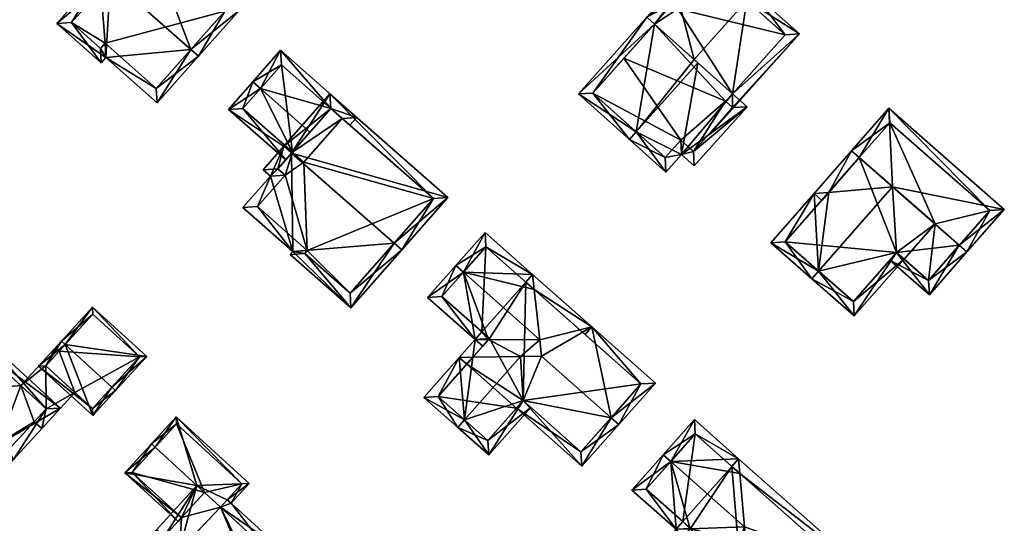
# Model space of a CAD drawing. Header units: inches. Extents: x 2685601 to 2690022, y 1235992 to 1239010.
# Tile 353 of 390: x 2689695 to 2689791, y 1237735 to 1237784. Entities that reach past the tile are written whole.
import ezdxf

# ---------------------------------------------------------------- set-up
doc = ezdxf.new("R2010")
doc.units = ezdxf.units.IN
doc.header["$MEASUREMENT"] = 0
doc.layers.add('Gebaeude Einzelhaus', color=10, linetype='Continuous')

msp = doc.modelspace()

# ---------------------------------------------------------------- meshes
at = {"layer": 'Gebaeude Einzelhaus'}
mesh = msp.add_polyface(dxfattribs=at)
corners = [(2689698.454, 1237783.87, 509.07), (2689702.796, 1237780.016, 509.07), (2689703.249, 1237780.526, 509.54), (2689711.548, 1237781.314, 513.747), (2689708.249, 1237776.09, 509.54), (2689703.701, 1237788.278, 513.747), (2689712.296, 1237780.651, 513.747), (2689702.954, 1237788.941, 513.747), (2689716.285, 1237785.146, 509.07), (2689706.943, 1237793.436, 509.07), (2689702.713, 1237781.428, 509.76), (2689699.865, 1237783.954, 509.76), (2689708.165, 1237777.501, 510.229), (2689703.165, 1237781.938, 510.229), (2689714.874, 1237785.063, 509.847), (2689707.026, 1237792.025, 509.849), (2689714.874, 1237785.063, 503.55), (2689707.026, 1237792.025, 503.55), (2689707.026, 1237792.025, 509.178), (2689702.74, 1237787.194, 509.339), (2689699.865, 1237783.954, 503.55), (2689705.063, 1237789.812, 511.218), (2689706.798, 1237791.768, 509.415), (2689706.798, 1237791.768, 503.55), (2689702.74, 1237787.194, 503.55), (2689702.713, 1237781.428, 503.55), (2689703.165, 1237781.938, 503.55), (2689708.165, 1237777.501, 503.55)]
mesh.append_faces([[corners[k] for k in face] for face in [(5, 11, 7), (15, 5, 7), (7, 11, 0), (14, 15, 9), (9, 15, 7), (8, 14, 9), (12, 3, 6), (6, 3, 14), (6, 14, 8), (4, 12, 6), (13, 12, 2), (10, 13, 2), (2, 12, 4), (11, 10, 1), (0, 11, 1), (1, 10, 2), (3, 9, 5), (5, 9, 7), (6, 8, 3), (3, 8, 9), (0, 5, 7), (3, 4, 6), (0, 2, 5), (5, 2, 3), (3, 2, 4), (0, 1, 2)]], dxfattribs={"color": 13})
mesh.append_faces([[corners[k] for k in face] for face in [(16, 23, 17), (16, 24, 23), (16, 26, 24), (24, 26, 20), (20, 26, 25), (16, 27, 26), (14, 27, 16), (14, 12, 27), (14, 3, 12), (12, 13, 27), (27, 13, 26), (13, 10, 26), (26, 10, 25), (10, 11, 25), (25, 11, 20), (20, 19, 24), (22, 18, 23), (23, 18, 17), (21, 15, 22), (22, 15, 18), (19, 5, 21), (21, 5, 15), (20, 11, 19), (19, 11, 5), (16, 18, 14), (14, 18, 15), (16, 17, 18)]], dxfattribs={"color": 41})
mesh = msp.add_polyface(dxfattribs=at)
corners = [(2689755.136, 1237773.246, 515.074), (2689749.464, 1237776.97, 512.041), (2689754.47, 1237772.5, 515.074), (2689756.907, 1237783.802, 512.493), (2689756.16, 1237784.469, 512.041), (2689760.805, 1237780.321, 514.856), (2689761.166, 1237779.999, 515.074), (2689758.033, 1237769.319, 513.009), (2689759.569, 1237771.039, 513.011), (2689765.965, 1237775.714, 512.293), (2689760.805, 1237769.934, 512.293), (2689764.534, 1237776.992, 513.122), (2689757.953, 1237770.73, 513.442), (2689759.489, 1237772.451, 513.443), (2689760.725, 1237771.346, 512.726), (2689764.555, 1237775.635, 512.725), (2689763.868, 1237776.246, 513.122), (2689750.876, 1237777.05, 512.493), (2689759.121, 1237786.72, 512.361), (2689758.593, 1237787.193, 512.041), (2689765.961, 1237786.096, 514.856), (2689762.513, 1237790.516, 512.361), (2689766.628, 1237786.843, 514.856), (2689764.534, 1237776.992, 512.51), (2689764.555, 1237775.635, 512.079), (2689763.868, 1237776.246, 512.51), (2689771.101, 1237782.846, 512.041), (2689762.298, 1237772.986, 512.041), (2689762.238, 1237773.04, 512.079), (2689769.69, 1237782.766, 512.51), (2689762.593, 1237789.105, 512.813), (2689759.201, 1237785.308, 512.813), (2689758.673, 1237785.78, 512.493), (2689753.924, 1237780.463, 505.397), (2689756.907, 1237783.802, 505.397), (2689750.876, 1237777.05, 505.397), (2689757.953, 1237770.73, 505.397), (2689759.489, 1237772.451, 505.397), (2689760.725, 1237771.346, 505.397), (2689764.555, 1237775.635, 505.397), (2689763.868, 1237776.246, 505.397), (2689764.534, 1237776.992, 505.397), (2689769.69, 1237782.766, 505.397), (2689762.593, 1237789.105, 505.397), (2689759.201, 1237785.308, 505.397), (2689758.673, 1237785.78, 505.397)]
mesh.append_faces([[corners[k] for k in face] for face in [(18, 32, 19), (19, 32, 4), (4, 32, 3), (18, 31, 32), (21, 30, 18), (18, 30, 31), (21, 22, 30), (30, 22, 20), (26, 29, 22), (22, 29, 20), (26, 23, 29), (28, 24, 27), (27, 24, 26), (26, 24, 23), (23, 24, 25), (20, 26, 22), (26, 24, 27), (27, 24, 28), (20, 23, 26), (26, 23, 24), (24, 23, 25), (20, 5, 23), (21, 20, 22), (21, 18, 20), (20, 18, 5), (5, 18, 3), (3, 18, 4), (4, 18, 19), (4, 17, 1), (1, 17, 2), (2, 17, 0), (4, 3, 17), (9, 15, 11), (11, 15, 16), (8, 14, 10), (10, 14, 9), (9, 14, 15), (8, 13, 14), (2, 12, 7), (7, 12, 8), (8, 12, 13), (2, 0, 12), (0, 8, 6), (6, 8, 11), (11, 8, 9), (9, 8, 10), (2, 7, 0), (0, 7, 8), (3, 0, 5), (5, 0, 6), (4, 1, 3), (3, 1, 0), (0, 1, 2)]], dxfattribs={"color": 13})
mesh.append_faces([[corners[k] for k in face] for face in [(41, 44, 42), (42, 44, 43), (41, 34, 44), (44, 34, 45), (34, 32, 45), (34, 3, 32), (32, 44, 45), (32, 31, 44), (31, 30, 44), (44, 30, 43), (20, 43, 30), (20, 42, 43), (20, 29, 42), (23, 42, 29), (23, 41, 42), (40, 34, 41), (40, 33, 34), (40, 37, 33), (33, 37, 35), (35, 37, 36), (39, 38, 40), (40, 38, 37), (5, 6, 23), (23, 6, 11), (23, 40, 41), (23, 25, 40), (23, 11, 25), (25, 11, 16), (24, 25, 15), (15, 25, 16), (24, 40, 25), (24, 39, 40), (14, 24, 15), (14, 38, 24), (24, 38, 39), (14, 37, 38), (14, 13, 37), (13, 12, 37), (37, 12, 36), (0, 36, 12), (0, 17, 36), (36, 17, 35), (17, 33, 35), (17, 3, 33), (33, 3, 34)]], dxfattribs={"color": 41})
mesh = msp.add_polyface(dxfattribs=at)
corners = [(2689718.358, 1237777.494, 511.598), (2689723.211, 1237773.224, 511.598), (2689725.258, 1237775.556, 509.496), (2689727.781, 1237774.669, 508.818), (2689726.369, 1237774.578, 509.495), (2689720.318, 1237781.235, 508.818), (2689727.12, 1237773.918, 509.496), (2689717.608, 1237778.154, 511.598), (2689721.498, 1237771.273, 509.591), (2689715.231, 1237775.454, 508.818), (2689720.838, 1237770.522, 508.818), (2689720.408, 1237779.824, 509.496), (2689716.643, 1237775.544, 509.591), (2689726.369, 1237774.578, 503.52), (2689720.408, 1237779.824, 503.52), (2689716.643, 1237775.544, 503.52), (2689721.498, 1237771.273, 503.52), (2689722.605, 1237770.299, 503.52)]
mesh.append_faces([[corners[k] for k in face] for face in [(7, 12, 9), (9, 12, 10), (10, 12, 8), (7, 0, 12), (7, 11, 0), (2, 3, 4), (4, 3, 6), (7, 5, 11), (11, 5, 2), (2, 5, 3), (0, 8, 1), (7, 9, 0), (0, 9, 8), (8, 9, 10), (0, 5, 7), (3, 4, 6), (0, 2, 5), (5, 2, 3), (3, 2, 4), (0, 1, 2)]], dxfattribs={"color": 13})
mesh.append_faces([[corners[k] for k in face] for face in [(13, 16, 14), (14, 16, 15), (13, 17, 16), (8, 12, 16), (16, 12, 15), (0, 11, 12), (12, 11, 15), (15, 11, 14), (2, 14, 11), (4, 13, 2), (2, 13, 14)]], dxfattribs={"color": 41})
mesh = msp.add_polyface(dxfattribs=at)
corners = [(2689721.535, 1237761.555, 509.812), (2689721.283, 1237761.269, 509.574), (2689727.218, 1237756.046, 509.574), (2689721.416, 1237771.18, 514.252), (2689736.699, 1237766.823, 509.574), (2689725.168, 1237776.968, 509.575), (2689731.441, 1237762.36, 514.252), (2689732.191, 1237761.7, 514.252), (2689720.661, 1237771.845, 514.252), (2689718.639, 1237769.548, 512.351), (2689719.356, 1237768.916, 512.351), (2689716.656, 1237765.848, 509.812), (2689722.695, 1237761.358, 510.196), (2689727.128, 1237757.458, 510.196), (2689735.288, 1237766.733, 510.259), (2689725.258, 1237775.556, 510.26), (2689720.056, 1237769.631, 512.972), (2689720.768, 1237769.006, 512.972), (2689718.068, 1237765.938, 510.433), (2689722.948, 1237761.644, 510.433), (2689726.369, 1237774.578, 509.495), (2689725.258, 1237775.556, 509.496), (2689735.288, 1237766.733, 503.52), (2689726.369, 1237774.578, 503.52), (2689721.498, 1237771.273, 509.591), (2689720.056, 1237769.631, 503.52), (2689723.211, 1237773.224, 511.598), (2689721.498, 1237771.273, 503.52), (2689720.768, 1237769.006, 503.52), (2689718.068, 1237765.938, 503.52), (2689722.948, 1237761.644, 503.52), (2689722.695, 1237761.358, 503.52), (2689727.128, 1237757.458, 503.52), (2689722.605, 1237770.299, 503.52)]
mesh.append_faces([[corners[k] for k in face] for face in [(0, 19, 12), (10, 18, 11), (11, 18, 0), (0, 18, 19), (10, 17, 18), (8, 16, 9), (9, 16, 10), (10, 16, 17), (8, 3, 16), (5, 15, 8), (8, 15, 3), (7, 14, 4), (4, 14, 5), (5, 14, 15), (7, 6, 14), (12, 1, 0), (7, 13, 6), (7, 2, 13), (13, 2, 12), (12, 2, 1), (6, 2, 7), (3, 0, 6), (6, 0, 2), (8, 10, 3), (3, 10, 0), (0, 10, 11), (8, 9, 10), (3, 5, 8), (7, 4, 6), (6, 4, 3), (3, 4, 5), (0, 1, 2)]], dxfattribs={"color": 13})
mesh.append_faces([[corners[k] for k in face] for face in [(22, 33, 23), (33, 28, 27), (27, 28, 25), (22, 30, 33), (33, 30, 28), (28, 30, 29), (22, 32, 30), (30, 32, 31), (14, 13, 22), (22, 13, 32), (14, 6, 13), (13, 12, 32), (32, 12, 31), (12, 30, 31), (12, 19, 30), (19, 18, 30), (30, 18, 29), (18, 28, 29), (18, 17, 28), (17, 16, 28), (28, 16, 25), (25, 24, 27), (26, 15, 21), (24, 3, 26), (26, 3, 15), (25, 16, 24), (24, 16, 3), (20, 22, 23), (20, 14, 22), (20, 15, 14), (20, 21, 15)]], dxfattribs={"color": 41})
mesh = msp.add_polyface(dxfattribs=at)
corners = [(2689772.972, 1237759.63, 513.683), (2689768.299, 1237762.4, 511.282), (2689772.313, 1237758.878, 513.683), (2689772.518, 1237767.209, 511.282), (2689773.957, 1237767.334, 511.731), (2689780.211, 1237767.88, 513.683), (2689776.198, 1237771.401, 511.282), (2689776.948, 1237770.743, 511.731), (2689780.595, 1237761.451, 511.712), (2689776.459, 1237755.24, 511.282), (2689781.338, 1237760.799, 511.282), (2689769.71, 1237762.493, 511.731), (2689776.366, 1237756.651, 511.718), (2689780.586, 1237761.459, 511.717), (2689776.948, 1237770.743, 513.683), (2689779.849, 1237775.564, 511.282), (2689776.198, 1237771.401, 513.683), (2689791.135, 1237765.66, 511.282), (2689786.733, 1237762.158, 513.682), (2689787.484, 1237761.498, 513.683), (2689779.927, 1237760.708, 511.282), (2689780.586, 1237761.459, 511.712), (2689783.804, 1237757.305, 511.282), (2689773.269, 1237766.55, 511.282), (2689789.724, 1237765.568, 511.716), (2689779.941, 1237774.153, 511.716), (2689783.711, 1237758.716, 511.712), (2689776.948, 1237770.743, 503.642), (2689769.71, 1237762.493, 503.642), (2689776.366, 1237756.651, 503.642), (2689780.586, 1237761.459, 503.642), (2689781.338, 1237760.799, 503.642), (2689784.358, 1237764.241, 503.642), (2689783.711, 1237758.716, 503.642), (2689789.724, 1237765.568, 503.642), (2689779.941, 1237774.153, 503.642)]
mesh.append_faces([[corners[k] for k in face] for face in [(8, 20, 21), (8, 26, 20), (20, 26, 22), (22, 26, 19), (19, 26, 18), (16, 4, 3), (3, 4, 23), (16, 14, 4), (15, 25, 16), (16, 25, 14), (17, 24, 15), (15, 24, 25), (17, 19, 24), (24, 19, 18), (4, 3, 23), (14, 16, 4), (4, 16, 3), (5, 14, 4), (18, 22, 19), (18, 8, 22), (22, 8, 20), (20, 8, 21), (18, 5, 8), (17, 18, 19), (17, 5, 18), (17, 15, 5), (5, 15, 14), (14, 15, 16), (2, 12, 9), (9, 12, 10), (10, 12, 8), (8, 12, 13), (2, 0, 12), (3, 11, 1), (1, 11, 2), (2, 11, 0), (3, 4, 11), (3, 6, 4), (4, 6, 7), (0, 8, 5), (2, 9, 0), (0, 9, 8), (8, 9, 10), (3, 4, 6), (6, 4, 7), (3, 0, 4), (4, 0, 5), (3, 1, 0), (0, 1, 2)]], dxfattribs={"color": 13})
mesh.append_faces([[corners[k] for k in face] for face in [(31, 32, 33), (33, 32, 34), (34, 32, 35), (35, 32, 27), (14, 7, 4), (14, 25, 7), (7, 25, 27), (27, 25, 35), (25, 24, 35), (35, 24, 34), (18, 34, 24), (18, 33, 34), (18, 26, 33), (8, 10, 26), (26, 10, 33), (33, 10, 31), (30, 32, 31), (30, 27, 32), (30, 28, 27), (30, 29, 28), (21, 8, 13), (21, 10, 8), (21, 30, 10), (10, 30, 31), (12, 21, 13), (12, 29, 21), (21, 29, 30), (12, 28, 29), (0, 11, 12), (12, 11, 28), (4, 28, 11), (4, 27, 28), (4, 7, 27)]], dxfattribs={"color": 41})
mesh = msp.add_polyface(dxfattribs=at)
corners = [(2689737.798, 1237751.169, 509.433), (2689738.546, 1237750.507, 509.433), (2689739.153, 1237751.192, 509.879), (2689744.072, 1237746.951, 509.92), (2689743.407, 1237746.204, 509.433), (2689749.804, 1237740.541, 509.433), (2689744.07, 1237746.953, 509.92), (2689752.665, 1237745.282, 512.087), (2689753.414, 1237744.619, 512.087), (2689745.859, 1237751.308, 512.087), (2689743.815, 1237751.273, 511.414), (2689750.785, 1237754.168, 509.433), (2689744.991, 1237759.296, 509.433), (2689745.151, 1237757.82, 509.923), (2689745.686, 1237752.904, 511.557), (2689756.998, 1237748.668, 509.433), (2689739.359, 1237752.934, 509.433), (2689740.689, 1237752.927, 509.88), (2689740.022, 1237753.681, 509.433), (2689740.77, 1237753.019, 509.88), (2689744.329, 1237758.548, 509.433), (2689749.718, 1237741.953, 509.92), (2689755.586, 1237748.581, 509.924), (2689750.122, 1237753.419, 509.924), (2689740.77, 1237753.019, 509.879), (2689740.701, 1237741.639, 509.433), (2689744.819, 1237746.29, 509.433), (2689738.328, 1237745.075, 511.414), (2689737.665, 1237744.326, 511.414), (2689734.344, 1237747.268, 509.433), (2689735.755, 1237747.354, 509.879), (2689740.615, 1237743.05, 509.921), (2689744.07, 1237746.953, 509.922), (2689738.219, 1237759.513, 511.557), (2689734.705, 1237757.053, 509.433), (2689737.47, 1237760.176, 511.557), (2689740.107, 1237752.271, 509.433), (2689740.339, 1237763.415, 509.433), (2689736.116, 1237757.139, 509.942), (2689740.77, 1237753.019, 509.942), (2689740.425, 1237762.004, 509.924), (2689740.77, 1237753.019, 503.177), (2689740.022, 1237753.681, 503.177), (2689738.546, 1237750.507, 503.177), (2689743.407, 1237746.204, 503.177), (2689744.07, 1237746.953, 503.177), (2689749.718, 1237741.953, 503.177), (2689755.586, 1237748.581, 503.177), (2689744.329, 1237758.548, 503.177), (2689735.755, 1237747.354, 503.177), (2689740.615, 1237743.05, 503.177), (2689740.425, 1237762.004, 503.177), (2689736.116, 1237757.139, 503.177)]
mesh.append_faces([[corners[k] for k in face] for face in [(12, 40, 37), (37, 40, 35), (35, 40, 33), (12, 13, 40), (16, 17, 36), (16, 39, 17), (35, 38, 34), (34, 38, 16), (16, 38, 39), (35, 33, 38), (13, 33, 14), (33, 37, 35), (13, 12, 33), (33, 12, 37), (33, 17, 14), (33, 16, 17), (17, 16, 36), (35, 34, 33), (33, 34, 16), (28, 31, 25), (25, 31, 26), (26, 31, 3), (3, 31, 32), (28, 27, 31), (0, 30, 29), (29, 30, 28), (28, 30, 27), (0, 2, 30), (2, 27, 10), (27, 29, 28), (2, 0, 27), (27, 0, 29), (27, 3, 10), (28, 25, 27), (27, 25, 3), (3, 25, 26), (0, 2, 1), (16, 2, 0), (16, 17, 2), (16, 18, 17), (17, 18, 24), (12, 13, 20), (11, 13, 12), (11, 23, 13), (15, 22, 11), (11, 22, 23), (15, 8, 22), (22, 8, 7), (5, 21, 8), (8, 21, 7), (5, 4, 21), (21, 4, 3), (3, 4, 6), (12, 20, 13), (16, 17, 18), (18, 17, 19), (17, 10, 14), (14, 10, 9), (16, 2, 17), (17, 2, 10), (16, 0, 2), (11, 7, 15), (15, 7, 8), (11, 9, 7), (11, 14, 9), (11, 13, 14), (11, 12, 13), (3, 9, 10), (3, 7, 9), (3, 5, 7), (7, 5, 8), (6, 4, 3), (3, 4, 5), (0, 1, 2)]], dxfattribs={"color": 13})
mesh.append_faces([[corners[k] for k in face] for face in [(48, 42, 51), (51, 42, 52), (39, 19, 17), (38, 18, 39), (39, 18, 19), (38, 52, 18), (18, 52, 42), (33, 40, 38), (38, 40, 52), (52, 40, 51), (13, 20, 40), (40, 20, 51), (51, 20, 48), (43, 44, 49), (49, 44, 50), (32, 6, 3), (31, 4, 32), (32, 4, 6), (31, 50, 4), (4, 50, 44), (27, 30, 31), (31, 30, 50), (50, 30, 49), (2, 1, 30), (30, 1, 49), (49, 1, 43), (41, 45, 43), (43, 45, 44), (45, 47, 46), (41, 48, 45), (45, 48, 47), (41, 42, 48), (23, 48, 13), (13, 48, 20), (23, 47, 48), (23, 22, 47), (7, 47, 22), (7, 46, 47), (7, 21, 46), (3, 46, 21), (3, 45, 46), (3, 6, 45), (4, 45, 6), (4, 44, 45), (24, 41, 17), (17, 41, 2), (2, 41, 1), (1, 41, 43), (42, 41, 18), (18, 41, 24)]], dxfattribs={"color": 41})
mesh = msp.add_polyface(dxfattribs=at)
corners = [(2689681.804, 1237756.465, 513.414), (2689680.294, 1237756.295, 512.703), (2689681.658, 1237755.046, 512.703), (2689681.066, 1237757.14, 513.414), (2689686.531, 1237748.23, 511.62), (2689678.689, 1237751.8, 509.968), (2689687.497, 1237749.286, 512.51), (2689689.019, 1237749.866, 513.414), (2689685.412, 1237747.005, 510.589), (2689685.276, 1237745.774, 509.968), (2689685.951, 1237746.512, 510.589), (2689688.037, 1237748.793, 512.51), (2689690.988, 1237752.019, 511.558), (2689693.579, 1237754.851, 509.118), (2689688.166, 1237759.801, 509.118), (2689687.143, 1237759.423, 509.733), (2689687.797, 1237760.139, 509.118), (2689684.971, 1237761.409, 509.735), (2689692.166, 1237754.789, 509.753), (2689690.25, 1237752.694, 511.558), (2689685.689, 1237760.713, 509.754), (2689681.706, 1237756.358, 513.324), (2689683.07, 1237755.109, 513.323), (2689680.101, 1237751.863, 510.589), (2689686.533, 1237748.23, 513.413), (2689692.654, 1237742.631, 513.414), (2689690.988, 1237752.019, 509.748), (2689686.531, 1237748.23, 513.414), (2689698.805, 1237746.223, 509.118), (2689694.214, 1237741.204, 513.414), (2689691.123, 1237753.25, 509.118), (2689690.448, 1237752.513, 509.748), (2689692.818, 1237742.81, 513.261), (2689693.64, 1237742.059, 513.26), (2689697.393, 1237746.16, 509.748), (2689692.881, 1237741.398, 512.956), (2689693.704, 1237740.646, 512.956), (2689686.533, 1237748.23, 513.414), (2689685.412, 1237747.005, 512.405), (2689687.279, 1237739.863, 509.968), (2689682.705, 1237744.045, 509.968), (2689688.619, 1237736.738, 509.118), (2689686.333, 1237738.829, 509.118), (2689688.556, 1237738.15, 509.724), (2689684.118, 1237744.108, 510.576), (2689686.15, 1237746.33, 512.405), (2689687.745, 1237738.891, 509.724), (2689688.693, 1237739.925, 510.576), (2689690.988, 1237752.019, 501.619), (2689690.448, 1237752.513, 501.619), (2689690.25, 1237752.694, 501.619), (2689692.166, 1237754.789, 501.619), (2689687.123, 1237759.401, 509.719), (2689687.123, 1237759.401, 501.619), (2689685.689, 1237760.713, 509.719), (2689683.371, 1237758.178, 507.759), (2689681.706, 1237756.358, 501.619), (2689683.371, 1237758.178, 501.619), (2689683.07, 1237755.109, 501.619), (2689680.101, 1237751.863, 501.619), (2689685.951, 1237746.512, 501.619), (2689687.071, 1237747.736, 501.619), (2689685.689, 1237760.713, 501.619), (2689692.654, 1237742.631, 501.619), (2689692.818, 1237742.81, 501.619), (2689693.64, 1237742.059, 501.619), (2689696.234, 1237744.893, 507.348), (2689696.234, 1237744.893, 501.619), (2689697.393, 1237746.16, 507.316), (2689694.917, 1237748.425, 507.316), (2689694.917, 1237748.425, 501.619), (2689697.393, 1237746.16, 501.619), (2689686.15, 1237746.33, 501.619), (2689684.118, 1237744.108, 501.619), (2689688.693, 1237739.925, 501.619), (2689687.745, 1237738.891, 501.619), (2689688.556, 1237738.15, 501.619)]
mesh.append_faces([[corners[k] for k in face] for face in [(46, 43, 41), (41, 43, 35), (42, 46, 41), (47, 46, 39), (44, 47, 39), (39, 46, 42), (40, 44, 39), (45, 44, 38), (38, 44, 40), (35, 43, 25), (29, 35, 25), (36, 35, 29), (25, 39, 35), (35, 39, 41), (41, 39, 42), (25, 38, 39), (39, 38, 40), (25, 37, 38), (36, 29, 35), (35, 29, 25), (30, 26, 31), (29, 34, 28), (28, 34, 30), (30, 34, 26), (25, 33, 29), (29, 33, 34), (25, 32, 33), (26, 30, 31), (26, 28, 30), (26, 25, 28), (28, 25, 29), (24, 6, 27), (26, 11, 25), (25, 11, 24), (24, 11, 6), (9, 8, 10), (2, 23, 5), (5, 23, 9), (9, 23, 8), (2, 22, 23), (3, 21, 1), (1, 21, 2), (2, 21, 22), (3, 0, 21), (14, 15, 16), (15, 20, 17), (17, 20, 3), (3, 20, 0), (13, 18, 14), (14, 18, 15), (15, 18, 20), (13, 12, 18), (18, 12, 19), (12, 0, 7), (0, 17, 3), (12, 15, 0), (0, 15, 17), (12, 14, 15), (15, 14, 16), (12, 13, 14), (7, 6, 11), (8, 9, 10), (4, 5, 8), (8, 5, 9), (0, 2, 7), (7, 2, 6), (6, 2, 4), (4, 2, 5), (3, 1, 0), (0, 1, 2)]], dxfattribs={"color": 13})
mesh.append_faces([[corners[k] for k in face] for face in [(63, 72, 61), (61, 72, 60), (76, 74, 63), (63, 74, 72), (72, 74, 73), (76, 75, 74), (4, 38, 37), (4, 8, 38), (25, 43, 63), (63, 43, 76), (43, 46, 76), (76, 46, 75), (46, 74, 75), (46, 47, 74), (47, 44, 74), (74, 44, 73), (44, 72, 73), (44, 45, 72), (38, 10, 45), (45, 10, 72), (72, 10, 60), (38, 8, 10), (61, 64, 63), (64, 67, 65), (48, 70, 61), (61, 70, 64), (64, 70, 67), (67, 70, 71), (48, 69, 70), (69, 34, 68), (48, 26, 69), (69, 26, 34), (34, 66, 68), (66, 65, 67), (34, 33, 66), (66, 33, 65), (33, 64, 65), (33, 32, 64), (32, 63, 64), (32, 25, 63), (6, 4, 27), (59, 61, 60), (61, 49, 48), (61, 50, 49), (50, 53, 51), (53, 57, 62), (59, 58, 61), (61, 58, 50), (50, 58, 53), (53, 58, 57), (57, 58, 56), (12, 11, 26), (12, 7, 11), (8, 60, 10), (23, 59, 8), (8, 59, 60), (23, 58, 59), (23, 22, 58), (22, 56, 58), (22, 21, 56), (56, 55, 57), (55, 20, 54), (55, 0, 20), (56, 21, 55), (55, 21, 0), (20, 52, 54), (52, 51, 53), (20, 18, 52), (52, 18, 51), (18, 50, 51), (18, 19, 50), (26, 19, 12), (26, 50, 19), (26, 49, 50), (26, 48, 49)]], dxfattribs={"color": 41})
mesh = msp.add_polyface(dxfattribs=at)
corners = [(2689699.273, 1237752.446, 509.876), (2689701.949, 1237756.113, 506.968), (2689698.904, 1237752.784, 509.876), (2689707.245, 1237751.269, 506.968), (2689703.831, 1237748.277, 509.876), (2689704.2, 1237747.94, 509.876), (2689696.656, 1237750.326, 507.474), (2689701.953, 1237745.483, 507.474), (2689706.539, 1237751.238, 507.29), (2689701.98, 1237755.406, 507.291), (2689697.363, 1237750.358, 507.835), (2689701.921, 1237746.189, 507.834), (2689701.98, 1237755.406, 501.619), (2689706.539, 1237751.238, 501.619), (2689698.675, 1237751.792, 507.222), (2689698.675, 1237751.792, 501.619), (2689697.363, 1237750.358, 507.258), (2689700.208, 1237747.756, 507.259), (2689701.921, 1237746.189, 501.619), (2689700.208, 1237747.756, 501.619), (2689697.363, 1237750.358, 501.619)]
mesh.append_faces([[corners[k] for k in face] for face in [(11, 4, 5), (5, 4, 8), (7, 11, 5), (10, 11, 6), (6, 11, 7), (0, 10, 2), (9, 0, 2), (2, 10, 6), (8, 9, 1), (1, 9, 2), (5, 8, 3), (3, 8, 1), (0, 7, 4), (4, 7, 5), (2, 6, 0), (0, 6, 7), (3, 4, 5), (3, 0, 4), (3, 1, 0), (0, 1, 2)]], dxfattribs={"color": 13})
mesh.append_faces([[corners[k] for k in face] for face in [(13, 15, 12), (13, 19, 15), (15, 19, 20), (13, 18, 19), (8, 18, 13), (8, 11, 18), (8, 4, 11), (18, 17, 19), (17, 10, 16), (18, 11, 17), (17, 11, 10), (10, 14, 16), (14, 12, 15), (14, 9, 12), (10, 0, 14), (14, 0, 9), (9, 8, 12), (12, 8, 13)]], dxfattribs={"color": 41})
mesh = msp.add_polyface(dxfattribs=at)
corners = [(2689697.393, 1237746.16, 507.316), (2689700.208, 1237747.756, 507.259), (2689697.363, 1237750.358, 507.258), (2689696.971, 1237744.218, 507.348), (2689698.306, 1237752.13, 507.222), (2689698.675, 1237751.792, 507.222), (2689694.917, 1237748.425, 507.316), (2689696.234, 1237744.893, 507.348), (2689698.306, 1237752.13, 501.619), (2689698.675, 1237751.792, 501.619), (2689694.917, 1237748.425, 501.619), (2689696.234, 1237744.893, 501.619), (2689696.971, 1237744.218, 501.619), (2689700.208, 1237747.756, 501.619), (2689697.363, 1237750.358, 501.619), (2689697.393, 1237746.16, 501.619)]
mesh.append_faces([[corners[k] for k in face] for face in [(3, 0, 7), (0, 2, 6), (6, 2, 4), (4, 2, 5), (3, 1, 0), (0, 1, 2)]], dxfattribs={"color": 13})
mesh.append_faces([[corners[k] for k in face] for face in [(15, 12, 11), (15, 13, 12), (8, 14, 10), (10, 14, 15), (15, 14, 13), (8, 9, 14), (12, 1, 3), (12, 13, 1), (12, 3, 11), (11, 3, 7), (8, 10, 4), (4, 10, 6), (8, 5, 9), (8, 4, 5)]], dxfattribs={"color": 41})
mesh = msp.add_polyface(dxfattribs=at)
corners = [(2689708.062, 1237742.391, 509.023), (2689707.694, 1237742.728, 509.023), (2689705.1, 1237739.893, 506.748), (2689710.636, 1237735.507, 507.044), (2689710.299, 1237735.139, 506.748), (2689712.154, 1237738.647, 509.021), (2689712.878, 1237737.958, 509.01), (2689714.463, 1237736.536, 509.021), (2689714.449, 1237736.521, 509.01), (2689714.831, 1237736.199, 509.022), (2689714.818, 1237736.184, 509.01), (2689710.12, 1237745.381, 506.702), (2689717.258, 1237738.853, 506.702), (2689715.124, 1237737.259, 508.391), (2689715.492, 1237736.922, 508.391), (2689705.806, 1237739.924, 507.044), (2689716.551, 1237738.821, 507.025), (2689710.151, 1237744.675, 507.025), (2689714.449, 1237736.521, 501.293), (2689716.551, 1237738.821, 501.293), (2689710.151, 1237744.675, 501.293), (2689705.806, 1237739.924, 501.293), (2689710.636, 1237735.507, 501.293), (2689712.878, 1237737.958, 501.293)]
mesh.append_faces([[corners[k] for k in face] for face in [(11, 17, 1), (1, 17, 0), (12, 16, 11), (11, 16, 17), (12, 14, 16), (16, 14, 13), (0, 15, 1), (1, 15, 2), (2, 15, 4), (4, 15, 3), (9, 8, 7), (9, 10, 8), (12, 13, 14), (12, 5, 13), (13, 5, 7), (12, 11, 5), (5, 11, 0), (0, 11, 1), (7, 8, 9), (9, 8, 10), (5, 6, 7), (7, 6, 8), (5, 3, 6), (0, 2, 5), (5, 2, 3), (3, 2, 4), (0, 1, 2)]], dxfattribs={"color": 13})
mesh.append_faces([[corners[k] for k in face] for face in [(19, 23, 20), (20, 23, 21), (21, 23, 22), (19, 18, 23), (21, 22, 15), (15, 22, 3), (0, 17, 15), (15, 17, 21), (21, 17, 20), (17, 16, 20), (20, 16, 19), (8, 13, 7), (8, 18, 13), (13, 18, 16), (16, 18, 19)]], dxfattribs={"color": 41})
mesh = msp.add_polyface(dxfattribs=at)
corners = [(2689759.027, 1237734.362, 508.674), (2689757.803, 1237732.978, 508.674), (2689759.181, 1237733.027, 509.151), (2689760.403, 1237734.408, 509.152), (2689765.238, 1237733.244, 511.248), (2689765.723, 1237734.586, 510.997), (2689765.838, 1237733.266, 511.456), (2689759.691, 1237735.11, 508.674), (2689760.439, 1237734.448, 509.152), (2689765.266, 1237739.823, 509.176), (2689765.141, 1237741.268, 508.674), (2689764.479, 1237740.52, 508.674), (2689777.424, 1237730.395, 508.674), (2689773.01, 1237726.918, 511.456), (2689773.759, 1237726.255, 511.456), (2689765.574, 1237727.434, 509.176), (2689764.907, 1237726.689, 508.674), (2689765.57, 1237727.438, 509.176), (2689770.085, 1237722.105, 508.674), (2689758.551, 1237732.316, 508.674), (2689769.999, 1237723.516, 509.176), (2689776.013, 1237730.309, 509.177), (2689759.775, 1237733.699, 508.674), (2689758.499, 1237740.98, 510.997), (2689754.696, 1237738.195, 508.674), (2689757.749, 1237741.644, 510.997), (2689760.811, 1237745.101, 508.675), (2689756.108, 1237738.281, 509.178), (2689760.439, 1237734.448, 509.179), (2689760.898, 1237743.69, 509.176), (2689762.666, 1237722.649, 508.674), (2689766.319, 1237726.775, 508.674), (2689759.512, 1237726.777, 511.248), (2689758.849, 1237726.028, 511.248), (2689754.813, 1237729.601, 508.674), (2689756.224, 1237729.688, 509.151), (2689762.58, 1237724.06, 509.179), (2689765.57, 1237727.438, 509.179), (2689760.439, 1237734.448, 502.345), (2689759.69, 1237735.111, 502.345), (2689758.551, 1237732.316, 502.345), (2689764.907, 1237726.689, 502.345), (2689765.57, 1237727.438, 502.345), (2689769.999, 1237723.516, 502.345), (2689776.013, 1237730.309, 502.345), (2689764.479, 1237740.52, 502.345), (2689760.898, 1237743.69, 502.345), (2689756.108, 1237738.281, 502.345), (2689756.224, 1237729.688, 502.345), (2689762.58, 1237724.06, 502.345)]
mesh.append_faces([[corners[k] for k in face] for face in [(33, 36, 30), (30, 36, 31), (31, 36, 15), (15, 36, 37), (33, 32, 36), (1, 35, 34), (34, 35, 33), (33, 35, 32), (1, 2, 35), (2, 32, 4), (32, 34, 33), (2, 1, 32), (32, 1, 34), (32, 15, 4), (33, 30, 32), (32, 30, 15), (15, 30, 31), (26, 29, 25), (25, 29, 23), (26, 10, 29), (29, 10, 9), (0, 3, 22), (0, 28, 3), (25, 27, 24), (24, 27, 0), (0, 27, 28), (25, 23, 27), (9, 23, 5), (23, 26, 25), (9, 10, 23), (23, 10, 26), (0, 23, 24), (24, 23, 25), (0, 3, 23), (23, 3, 5), (0, 22, 3), (12, 9, 10), (12, 21, 9), (12, 14, 21), (21, 14, 13), (18, 20, 14), (14, 20, 13), (18, 16, 20), (20, 16, 15), (15, 16, 17), (1, 2, 19), (0, 2, 1), (0, 3, 2), (0, 7, 3), (3, 7, 8), (9, 11, 10), (1, 19, 2), (13, 18, 14), (13, 15, 18), (18, 15, 16), (16, 15, 17), (13, 6, 15), (15, 6, 4), (5, 12, 9), (9, 12, 10), (12, 13, 14), (5, 6, 12), (12, 6, 13), (9, 10, 11), (0, 3, 7), (7, 3, 8), (3, 4, 5), (5, 4, 6), (0, 2, 3), (3, 2, 4), (0, 1, 2)]], dxfattribs={"color": 13})
mesh.append_faces([[corners[k] for k in face] for face in [(40, 41, 48), (48, 41, 49), (37, 17, 15), (36, 16, 37), (37, 16, 17), (36, 49, 16), (16, 49, 41), (32, 35, 36), (36, 35, 49), (49, 35, 48), (2, 19, 35), (35, 19, 48), (48, 19, 40), (46, 39, 47), (46, 45, 39), (28, 8, 3), (27, 7, 28), (28, 7, 8), (27, 47, 7), (7, 47, 39), (23, 29, 27), (27, 29, 47), (47, 29, 46), (9, 11, 29), (29, 11, 46), (46, 11, 45), (38, 42, 40), (40, 42, 41), (42, 44, 43), (39, 45, 38), (38, 45, 42), (42, 45, 44), (11, 9, 45), (45, 9, 44), (44, 9, 21), (13, 20, 21), (21, 20, 44), (44, 20, 43), (15, 43, 20), (15, 42, 43), (15, 17, 42), (16, 42, 17), (16, 41, 42), (3, 19, 2), (8, 38, 3), (3, 38, 19), (19, 38, 40), (39, 38, 7), (7, 38, 8)]], dxfattribs={"color": 41})
mesh = msp.add_polyface(dxfattribs=at)
corners = [(2689710.411, 1237732.277, 512.814), (2689714.463, 1237736.536, 509.021), (2689712.154, 1237738.647, 509.021), (2689717.867, 1237729.549, 510.865), (2689720.456, 1237732.381, 508.39), (2689715.492, 1237736.922, 508.391), (2689715.124, 1237737.259, 508.391), (2689708.188, 1237734.31, 512.814), (2689715.829, 1237727.321, 512.814), (2689709.049, 1237732.271, 512.236), (2689707.564, 1237733.629, 512.236), (2689712.441, 1237724.498, 510.074), (2689706.048, 1237728.991, 509.447), (2689712.205, 1237723.359, 509.447), (2689712.88, 1237724.097, 510.074), (2689714.419, 1237726.661, 511.912), (2689714.858, 1237726.259, 511.912), (2689719.044, 1237732.319, 509.033), (2689717.129, 1237730.224, 510.865), (2689712.878, 1237737.958, 509.034), (2689708.976, 1237733.693, 512.765), (2689710.463, 1237732.334, 512.764), (2689707.46, 1237729.054, 510.074), (2689713.475, 1237725.629, 512.814), (2689719.392, 1237720.216, 512.814), (2689717.867, 1237729.549, 509.035), (2689725.759, 1237723.685, 508.39), (2689721.131, 1237718.625, 512.814), (2689718.103, 1237730.689, 508.39), (2689717.428, 1237729.951, 509.035), (2689712.441, 1237724.498, 511.86), (2689709.825, 1237721.636, 509.447), (2689714.131, 1237717.699, 509.447), (2689715.333, 1237714.298, 508.389), (2689712.984, 1237716.445, 508.389), (2689719.655, 1237719.024, 512.377), (2689720.658, 1237718.106, 512.377), (2689713.179, 1237723.823, 511.86), (2689711.238, 1237721.7, 510.07), (2689715.545, 1237717.761, 510.07), (2689714.398, 1237716.508, 509.012), (2689715.269, 1237715.71, 509.011), (2689719.593, 1237720.436, 512.622), (2689720.595, 1237719.52, 512.621), (2689724.346, 1237723.623, 509.034), (2689717.867, 1237729.549, 501.293), (2689717.428, 1237729.951, 501.293), (2689717.129, 1237730.224, 501.293), (2689719.044, 1237732.319, 501.293), (2689714.449, 1237736.521, 509.01), (2689714.449, 1237736.521, 501.293), (2689712.878, 1237737.958, 509.01), (2689710.636, 1237735.507, 507.044), (2689708.976, 1237733.693, 501.293), (2689710.636, 1237735.507, 501.293), (2689710.463, 1237732.334, 501.293), (2689707.46, 1237729.054, 501.293), (2689712.441, 1237724.498, 501.293), (2689712.88, 1237724.097, 501.293), (2689712.878, 1237737.958, 501.293), (2689713.179, 1237723.823, 501.293), (2689711.238, 1237721.7, 501.293), (2689715.545, 1237717.761, 501.293), (2689714.398, 1237716.508, 501.293), (2689715.269, 1237715.71, 501.293), (2689719.593, 1237720.436, 501.293), (2689720.595, 1237719.52, 501.293), (2689722.78, 1237721.91, 506.62), (2689722.78, 1237721.91, 501.293), (2689724.346, 1237723.623, 506.62), (2689721.934, 1237725.829, 506.62), (2689721.934, 1237725.829, 501.293), (2689724.346, 1237723.623, 501.293)]
mesh.append_faces([[corners[k] for k in face] for face in [(28, 25, 29), (27, 44, 26), (26, 44, 28), (28, 44, 25), (24, 43, 27), (27, 43, 44), (24, 42, 43), (35, 27, 36), (35, 24, 27), (34, 41, 33), (33, 41, 35), (35, 41, 24), (32, 40, 34), (34, 40, 41), (32, 39, 40), (30, 38, 31), (31, 38, 32), (32, 38, 39), (30, 37, 38), (30, 24, 23), (24, 35, 27), (27, 35, 36), (30, 32, 24), (24, 32, 35), (35, 32, 33), (33, 32, 34), (30, 31, 32), (25, 28, 29), (25, 26, 28), (25, 24, 26), (26, 24, 27), (25, 16, 24), (24, 16, 23), (23, 16, 15), (7, 9, 10), (13, 11, 14), (9, 22, 12), (12, 22, 13), (13, 22, 11), (7, 0, 9), (9, 0, 22), (2, 20, 7), (7, 20, 0), (0, 20, 21), (1, 19, 2), (2, 19, 20), (1, 17, 19), (17, 3, 18), (17, 4, 3), (1, 5, 17), (17, 5, 4), (1, 6, 5), (0, 15, 8), (8, 15, 16), (0, 11, 15), (11, 13, 14), (11, 12, 13), (0, 9, 11), (11, 9, 12), (0, 7, 9), (9, 7, 10), (3, 0, 8), (0, 2, 7), (6, 1, 5), (5, 1, 4), (4, 1, 3), (3, 1, 0), (0, 1, 2)]], dxfattribs={"color": 13})
mesh.append_faces([[corners[k] for k in face] for face in [(65, 68, 66), (65, 71, 68), (68, 71, 72), (65, 60, 71), (71, 60, 45), (45, 60, 58), (63, 62, 64), (64, 62, 65), (65, 62, 60), (60, 62, 61), (45, 70, 71), (70, 44, 69), (45, 25, 70), (70, 25, 44), (44, 67, 69), (67, 66, 68), (44, 43, 67), (67, 43, 66), (43, 65, 66), (43, 42, 65), (24, 41, 42), (42, 41, 65), (65, 41, 64), (41, 63, 64), (41, 40, 63), (40, 62, 63), (40, 39, 62), (39, 38, 62), (62, 38, 61), (38, 60, 61), (38, 37, 60), (30, 14, 37), (37, 14, 60), (60, 14, 58), (30, 11, 14), (23, 15, 30), (30, 15, 11), (50, 54, 59), (50, 55, 54), (54, 55, 53), (55, 57, 56), (57, 46, 58), (58, 46, 45), (48, 47, 50), (50, 47, 55), (55, 47, 57), (57, 47, 46), (3, 16, 25), (3, 8, 16), (11, 58, 14), (11, 57, 58), (11, 22, 57), (57, 22, 56), (22, 55, 56), (0, 21, 22), (22, 21, 55), (21, 53, 55), (21, 20, 53), (53, 52, 54), (52, 19, 51), (53, 20, 52), (52, 20, 19), (19, 49, 51), (49, 48, 50), (19, 17, 49), (49, 17, 48), (17, 47, 48), (17, 18, 47), (25, 18, 3), (25, 47, 18), (25, 46, 47), (25, 45, 46)]], dxfattribs={"color": 41})

doc.saveas('drawing.dxf')
